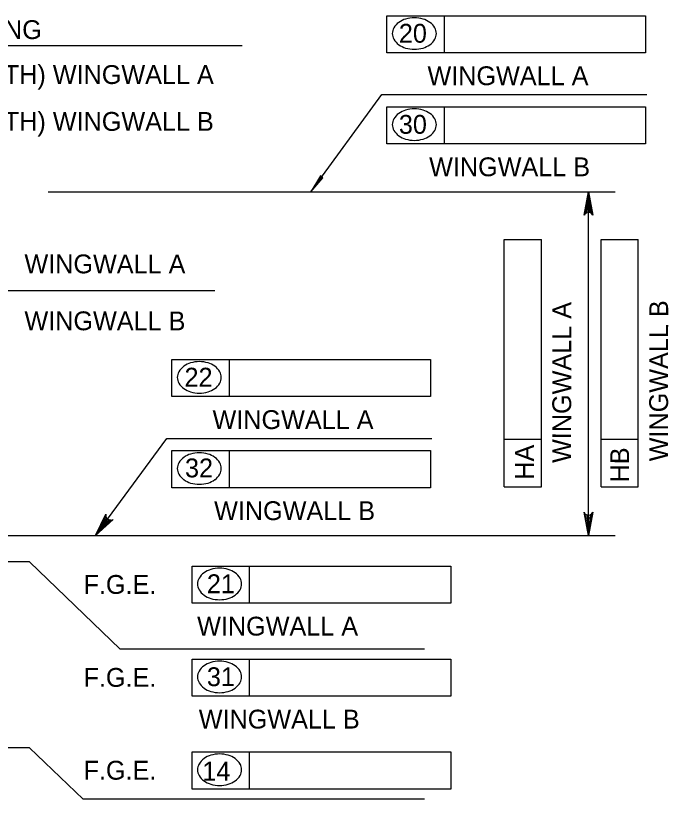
# Model space of a CAD drawing. Extents: x 635440 to 640306, y 296653 to 298484.
# Drawn here: x 639785.9 to 639889.8, y 297372.8 to 297497.5 of the extents above; entities that cross this region are included whole.
import ezdxf

# ---------------------------------------------------------------- set-up
doc = ezdxf.new("R2010")
doc.units = 0
doc.layers.add('4', color=7, linetype='Continuous')
doc.layers.add('5', color=7, linetype='Continuous')

msp = doc.modelspace()

# ---------------------------------------------------------------- linework, layer by layer
at = {"layer": '4'}
for p, q in [((639845, 297497.52), (639886.21, 297497.52)), ((639845, 297491.62), (639845, 297497.52)), ((639854.17, 297491.62), (639854.17, 297497.52)), ((639886.21, 297497.52), (639886.21, 297491.62)), ((639728.25, 297492.76), (639821.94, 297492.76)), ((639886.21, 297491.62), (639845, 297491.62)), ((639845, 297483.02), (639886.21, 297483.02)), ((639845, 297477.12), (639845, 297483.02)), ((639854.17, 297477.12), (639854.17, 297483.02)), ((639886.21, 297483.02), (639886.21, 297477.12)), ((639886.21, 297477.12), (639845, 297477.12)), ((639791.06, 297469.49), (639881.35, 297469.49)), ((639877.1, 297414.74), (639877.1, 297469.49)), ((639863.69, 297422.52), (639863.69, 297461.9)), ((639863.69, 297461.9), (639869.6, 297461.9)), ((639869.6, 297422.52), (639869.6, 297461.9)), ((639879.12, 297422.52), (639879.12, 297461.9)), ((639879.12, 297461.9), (639885.02, 297461.9)), ((639885.02, 297422.52), (639885.02, 297461.9)), ((639817.6, 297453.7), (639742.75, 297453.7)), ((639810.76, 297442.77), (639851.97, 297442.77)), ((639810.76, 297436.87), (639810.76, 297442.77)), ((639819.93, 297436.87), (639819.93, 297442.77)), ((639851.97, 297442.77), (639851.97, 297436.87)), ((639851.97, 297436.87), (639810.76, 297436.87)), ((639863.69, 297430.09), (639869.6, 297430.09)), ((639879.12, 297430.09), (639885.02, 297430.09)), ((639810.76, 297428.27), (639851.97, 297428.27)), ((639810.76, 297422.37), (639810.76, 297428.27)), ((639819.93, 297422.37), (639819.93, 297428.27)), ((639851.97, 297428.27), (639851.97, 297422.37)), ((639863.69, 297422.52), (639869.6, 297422.52)), ((639879.12, 297422.52), (639885.02, 297422.52)), ((639851.97, 297422.37), (639810.76, 297422.37)), ((639779.9, 297414.74), (639881.35, 297414.74)), ((639788.12, 297410.55), (639779.83, 297410.55)), ((639788.12, 297410.55), (639802.55, 297396.65)), ((639813.98, 297409.89), (639855.19, 297409.89)), ((639813.98, 297403.98), (639813.98, 297409.89)), ((639823.15, 297403.98), (639823.15, 297409.89)), ((639855.19, 297409.89), (639855.19, 297403.98)), ((639855.19, 297403.98), (639813.98, 297403.98)), ((639850.98, 297396.65), (639802.55, 297396.65)), ((639813.98, 297395.09), (639855.19, 297395.09)), ((639813.98, 297389.19), (639813.98, 297395.09)), ((639823.15, 297389.19), (639823.15, 297395.09)), ((639855.19, 297395.09), (639855.19, 297389.19)), ((639855.19, 297389.19), (639813.98, 297389.19)), ((639788.12, 297380.97), (639692.54, 297380.97)), ((639788.12, 297380.97), (639796.64, 297372.76)), ((639813.98, 297380.31), (639855.19, 297380.31)), ((639813.98, 297374.4), (639813.98, 297380.31)), ((639823.15, 297374.4), (639823.15, 297380.31)), ((639855.19, 297380.31), (639855.19, 297374.4)), ((639855.19, 297374.4), (639813.98, 297374.4)), ((639850.98, 297372.76), (639796.64, 297372.76))]:
    msp.add_line(p, q, dxfattribs=at)
for points in [[(639832.87, 297469.49), (639844.21, 297484.98), (639886.4, 297484.98)], [(639877.1, 297469.49), (639877.8, 297465.76), (639877.6, 297466.05), (639877.35, 297466.2), (639877.1, 297466.24), (639876.85, 297466.2), (639876.6, 297466.05), (639876.4, 297465.76), (639877.1, 297469.49), (639876.6, 297466.05), (639876.85, 297466.2), (639877.1, 297469.49), (639877.1, 297466.24), (639877.35, 297466.2), (639877.1, 297469.49), (639877.6, 297466.05)], [(639798.63, 297414.74), (639809.97, 297430.23), (639852.16, 297430.23)], [(639798.63, 297414.74), (639800.27, 297418.16), (639800.26, 297417.81), (639800.38, 297417.54), (639800.55, 297417.36), (639800.78, 297417.25), (639801.07, 297417.22), (639801.4, 297417.33), (639798.63, 297414.74), (639801.07, 297417.22), (639800.78, 297417.25), (639798.63, 297414.74), (639800.55, 297417.36), (639800.38, 297417.54), (639798.63, 297414.74), (639800.26, 297417.81)], [(639877.1, 297414.74), (639876.4, 297418.47), (639876.6, 297418.18), (639876.85, 297418.03), (639877.1, 297417.99), (639877.35, 297418.03), (639877.6, 297418.18), (639877.8, 297418.47), (639877.1, 297414.74), (639877.6, 297418.18), (639877.35, 297418.03), (639877.1, 297414.74), (639877.1, 297417.99), (639876.85, 297418.03), (639877.1, 297414.74), (639876.6, 297418.18)]]:
    msp.add_lwpolyline(points, dxfattribs=at)
for points in [[(639832.87, 297469.49), (639834.82, 297471.73), (639834.42, 297472.02)], [(639876.63, 297466.66), (639877.57, 297466.66), (639877.1, 297469.49)], [(639876.63, 297417.57), (639877.57, 297417.57), (639877.1, 297414.74)], [(639798.63, 297414.74), (639800.58, 297416.98), (639800.18, 297417.27)]]:
    msp.add_lwpolyline(points, close=True, dxfattribs=at)
for centre, radius, start, end in [((639848.5, 297494.21), 2.76, 125.6316, 149.9767), ((639849.03, 297493.48), 3.66, 106.5358, 125.6316), ((639849.37, 297492.32), 4.87, 90, 106.5358), ((639849.37, 297492.32), 4.87, 73.4642, 90), ((639849.72, 297493.48), 3.66, 54.3684, 73.4642), ((639850.25, 297494.21), 2.76, 30.0233, 54.3684), ((639847.7, 297494.68), 1.83, 149.9767, 180), ((639851.05, 297494.68), 1.83, 0, 30.0233), ((639847.7, 297494.68), 1.83, 180, 210.0233), ((639848.5, 297495.14), 2.76, 210.0233, 234.3684), ((639850.25, 297495.14), 2.76, 305.6316, 329.9767), ((639851.05, 297494.68), 1.83, 329.9767, 0), ((639849.03, 297495.88), 3.66, 234.3684, 253.4642), ((639849.72, 297495.88), 3.66, 286.5358, 305.6316), ((639849.37, 297497.04), 4.87, 253.4642, 270), ((639849.37, 297497.04), 4.87, 270, 286.5358), ((639849.03, 297478.98), 3.66, 106.5358, 125.6316), ((639849.37, 297477.82), 4.87, 90, 106.5358), ((639849.37, 297477.82), 4.87, 73.4642, 90), ((639849.72, 297478.98), 3.66, 54.3684, 73.4642), ((639848.5, 297479.71), 2.76, 125.6316, 149.9767), ((639850.25, 297479.71), 2.76, 30.0233, 54.3684), ((639847.7, 297480.18), 1.83, 149.9767, 180), ((639847.7, 297480.18), 1.83, 180, 210.0233), ((639851.05, 297480.18), 1.83, 0, 30.0233), ((639851.05, 297480.18), 1.83, 329.9767, 0), ((639848.5, 297480.65), 2.76, 210.0233, 234.3684), ((639850.25, 297480.65), 2.76, 305.6316, 329.9767), ((639849.03, 297481.38), 3.66, 234.3684, 253.4642), ((639849.37, 297482.54), 4.87, 253.4642, 270), ((639849.37, 297482.54), 4.87, 270, 286.5358), ((639849.72, 297481.38), 3.66, 286.5358, 305.6316), ((639814.27, 297439.46), 2.76, 125.6316, 149.9767), ((639814.79, 297438.73), 3.66, 106.5358, 125.6316), ((639815.14, 297437.57), 4.87, 90, 106.5358), ((639815.14, 297437.57), 4.87, 73.4642, 90), ((639815.48, 297438.73), 3.66, 54.3684, 73.4642), ((639816.01, 297439.46), 2.76, 30.0233, 54.3684), ((639813.46, 297439.93), 1.83, 149.9767, 180), ((639816.81, 297439.93), 1.83, 0, 30.0233), ((639813.46, 297439.93), 1.83, 180, 210.0233), ((639814.27, 297440.39), 2.76, 210.0233, 234.3684), ((639816.01, 297440.39), 2.76, 305.6316, 329.9767), ((639816.81, 297439.93), 1.83, 329.9767, 0), ((639814.79, 297441.13), 3.66, 234.3684, 253.4642), ((639815.14, 297442.29), 4.87, 253.4642, 270), ((639815.14, 297442.29), 4.87, 270, 286.5358), ((639815.48, 297441.13), 3.66, 286.5358, 305.6316), ((639814.79, 297424.23), 3.66, 106.5358, 125.6316), ((639815.14, 297423.07), 4.87, 90, 106.5358), ((639815.14, 297423.07), 4.87, 73.4642, 90), ((639815.48, 297424.23), 3.66, 54.3684, 73.4642), ((639813.46, 297425.43), 1.83, 149.9767, 180), ((639814.27, 297424.96), 2.76, 125.6316, 149.9767), ((639816.01, 297424.96), 2.76, 30.0233, 54.3684), ((639816.81, 297425.43), 1.83, 0, 30.0233), ((639813.46, 297425.43), 1.83, 180, 210.0233), ((639816.81, 297425.43), 1.83, 329.9767, 0), ((639814.27, 297425.89), 2.76, 210.0233, 234.3684), ((639816.01, 297425.89), 2.76, 305.6316, 329.9767), ((639814.79, 297426.63), 3.66, 234.3684, 253.4642), ((639815.14, 297427.79), 4.87, 253.4642, 270), ((639815.14, 297427.79), 4.87, 270, 286.5358), ((639815.48, 297426.63), 3.66, 286.5358, 305.6316), ((639817.49, 297406.58), 2.76, 125.6316, 149.9767), ((639818.02, 297405.85), 3.66, 106.5358, 125.6316), ((639818.36, 297404.69), 4.87, 90, 106.5358), ((639818.36, 297404.69), 4.87, 73.4642, 90), ((639818.7, 297405.85), 3.66, 54.3684, 73.4642), ((639819.23, 297406.58), 2.76, 30.0233, 54.3684), ((639816.68, 297407.05), 1.83, 149.9767, 180), ((639820.04, 297407.05), 1.83, 0, 30.0233), ((639816.68, 297407.05), 1.83, 180, 210.0233), ((639820.04, 297407.05), 1.83, 329.9767, 0), ((639817.49, 297407.51), 2.76, 210.0233, 234.3684), ((639818.02, 297408.25), 3.66, 234.3684, 253.4642), ((639818.7, 297408.25), 3.66, 286.5358, 305.6316), ((639819.23, 297407.51), 2.76, 305.6316, 329.9767), ((639818.36, 297409.41), 4.87, 253.4642, 270), ((639818.36, 297409.41), 4.87, 270, 286.5358), ((639817.49, 297391.78), 2.76, 125.6316, 149.9767), ((639818.02, 297391.05), 3.66, 106.5358, 125.6316), ((639818.36, 297389.89), 4.87, 90, 106.5358), ((639818.36, 297389.89), 4.87, 73.4642, 90), ((639818.7, 297391.05), 3.66, 54.3684, 73.4642), ((639819.23, 297391.78), 2.76, 30.0233, 54.3684), ((639816.68, 297392.25), 1.83, 149.9767, 180), ((639820.04, 297392.25), 1.83, 0, 30.0233), ((639816.68, 297392.25), 1.83, 180, 210.0233), ((639817.49, 297392.71), 2.76, 210.0233, 234.3684), ((639819.23, 297392.71), 2.76, 305.6316, 329.9767), ((639820.04, 297392.25), 1.83, 329.9767, 0), ((639818.02, 297393.45), 3.66, 234.3684, 253.4642), ((639818.7, 297393.45), 3.66, 286.5358, 305.6316), ((639818.36, 297394.61), 4.87, 253.4642, 270), ((639818.36, 297394.61), 4.87, 270, 286.5358), ((639817.49, 297377), 2.76, 125.6316, 149.9767), ((639818.02, 297376.27), 3.66, 106.5358, 125.6316), ((639818.36, 297375.11), 4.87, 90, 106.5358), ((639818.36, 297375.11), 4.87, 73.4642, 90), ((639818.7, 297376.27), 3.66, 54.3684, 73.4642), ((639819.23, 297377), 2.76, 30.0233, 54.3684), ((639816.68, 297377.47), 1.83, 149.9767, 180), ((639820.04, 297377.47), 1.83, 0, 30.0233), ((639816.68, 297377.47), 1.83, 180, 210.0233), ((639817.49, 297377.93), 2.76, 210.0233, 234.3684), ((639819.23, 297377.93), 2.76, 305.6316, 329.9767), ((639820.04, 297377.47), 1.83, 329.9767, 0), ((639818.02, 297378.67), 3.66, 234.3684, 253.4642), ((639818.36, 297379.83), 4.87, 253.4642, 270), ((639818.36, 297379.83), 4.87, 270, 286.5358), ((639818.7, 297378.67), 3.66, 286.5358, 305.6316)]:
    msp.add_arc(centre, radius, start, end, dxfattribs=at)

# ---------------------------------------------------------------- texts
for s, height, p in [('20', 3, (639846.91, 297493.22)), ('(LENGTH) WINGWALL A', 3.0001, (639771.75, 297486.65)), ('WINGWALL A', 3, (639851.47, 297486.46)), ('(LENGTH) WINGWALL B', 3.0001, (639771.75, 297479.19)), ('30', 3, (639846.91, 297478.72)), ('WINGWALL B', 3, (639851.73, 297471.96)), ('22', 3, (639812.78, 297438.47)), ('WINGWALL A', 3, (639817.24, 297431.71)), ('32', 3, (639812.86, 297424.02)), ('WINGWALL B', 3, (639817.49, 297417.21)), ('F.G.E.', 3, (639796.7, 297405.47)), ('21', 3, (639816.34, 297405.58)), ('WINGWALL A', 3, (639814.79, 297398.83)), ('31', 3, (639816.34, 297390.78)), ('F.G.E.', 3, (639796.7, 297390.67)), ('WINGWALL B', 3, (639815.05, 297384.03)), ('F.G.E.', 3, (639796.7, 297375.89)), ('14', 3, (639815.62, 297375.75))]:
    msp.add_text(s, height=height, dxfattribs=at).set_placement(p)
for s, rotation, p in [('WINGWALL A', 359.9382, (639787.29, 297456.51)), ('WINGWALL A', 89.9382, (639874.34, 297426.31)), ('WINGWALL B', 89.9382, (639889.77, 297426.57)), ('WINGWALL B', 359.9382, (639787.29, 297447.45)), ('HA', 89.9382, (639868.42, 297423.65)), ('HB', 89.9382, (639883.57, 297423.21))]:
    msp.add_text(s, height=3, rotation=rotation, dxfattribs=at).set_placement(p)
at = {"layer": '5'}
msp.add_text('130x450 (6"x18") WING COPING', height=3.0001, dxfattribs=at).set_placement((639730.35, 297493.8))

doc.saveas('drawing.dxf')
